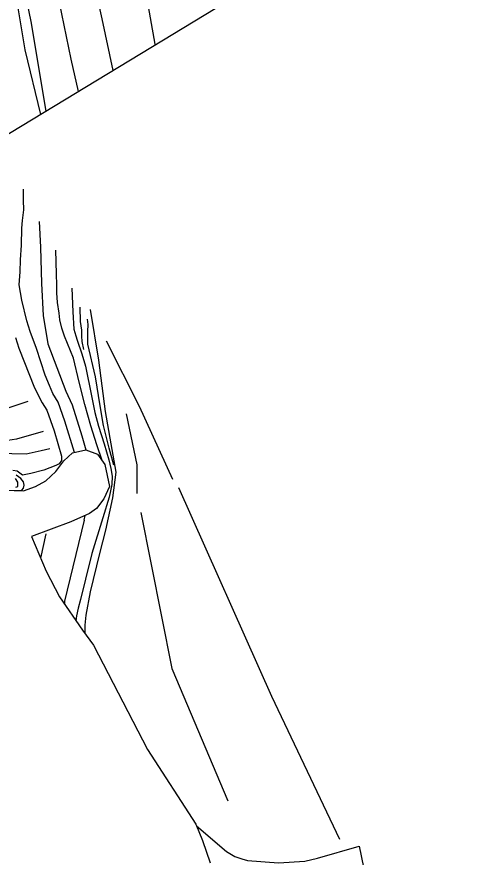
# Model space of a CAD drawing. Extents: x 2316231 to 2323598, y 363169 to 371906.
# Drawn here: x 2321172.8 to 2321321.8, y 363689.2 to 363969.2 of the extents above; entities that cross this region are included whole.
import ezdxf

# ---------------------------------------------------------------- set-up
doc = ezdxf.new("R2010")
doc.units = 0
for name, color, linetype in [('RD_DTM_BkLn1', 7, 'Continuous'), ('RD_DTM_BkLn2', 7, 'Continuous'), ('RD_DTM_Holes', 7, 'Continuous'), ('RD_DTM_TinHull', 7, 'Continuous'), ('RD_EX_Road', 7, 'Continuous')]:
    doc.layers.add(name, color=color, linetype=linetype)

msp = doc.modelspace()

# ---------------------------------------------------------------- linework, layer by layer
at = {"layer": 'RD_DTM_BkLn1'}
for p, q in [((2321195.2, 363801.491), (2321195.541, 363803.042)), ((2321182.489, 363796.95), (2321180.742, 363788.871))]:
    msp.add_line(p, q, dxfattribs=at)
for points in [[(2321167.432, 364069.646), (2321172.931, 364038.011), (2321181.508, 364000.555), (2321190.751, 363955.155), (2321193.296, 363944.332)], [(2321206.081, 364018.689), (2321214.087, 363986.514), (2321218.748, 363960.093), (2321218.872, 363959.842)], [(2321161.034, 364014.535), (2321165.803, 364004.568), (2321171.469, 363982.294), (2321175.512, 363958.169), (2321180.671, 363936.677)], [(2321192.07, 363824.068), (2321188.825, 363834.517), (2321186.572, 363840.818), (2321184.865, 363843.709), (2321183.664, 363846.329), (2321182.308, 363849.767), (2321179.32, 363858.677), (2321177.307, 363864.326), (2321176.205, 363867.926), (2321174.441, 363874.788), (2321173.575, 363879.874), (2321173.893, 363884.213), (2321174.095, 363888.293), (2321174.352, 363893.128), (2321174.476, 363898.781), (2321174.761, 363901.345), (2321175.144, 363904.889), (2321175.095, 363908.113), (2321175.022, 363911.829)], [(2321180.254, 363901.05), (2321180.683, 363892.461), (2321181.028, 363880.356), (2321181.591, 363869.728), (2321183.137, 363860.236), (2321189.132, 363844.532), (2321191.235, 363839.948), (2321194.431, 363829.563), (2321195.784, 363824.933)], [(2321201.207, 363821.389), (2321199.492, 363826.574), (2321197.414, 363832.907), (2321195.461, 363840.077), (2321193.597, 363847.448), (2321191.685, 363855.535), (2321188.699, 363862.799), (2321187.789, 363865.443), (2321187.169, 363868.266), (2321186.968, 363870.461), (2321186.407, 363874.077), (2321186.162, 363877.269), (2321186.111, 363879.765), (2321186.019, 363883.561), (2321185.83, 363891.431)], [(2321191.169, 363878.779), (2321191.523, 363870.959), (2321191.851, 363865.142), (2321192.459, 363862.962), (2321192.935, 363861.466), (2321194.492, 363856.92), (2321195.659, 363852.77), (2321197.681, 363842.935), (2321198.853, 363837.354), (2321200.021, 363832.824), (2321201.915, 363826.991), (2321203.444, 363821.568), (2321204.131, 363818.745), (2321204.598, 363816.157), (2321204.435, 363813.352), (2321203.612, 363809.217), (2321201.485, 363802.249), (2321197.817, 363790.414), (2321195.742, 363781.882), (2321194.057, 363775.081), (2321193.219, 363772.149), (2321192.747, 363769.647), (2321192.508, 363768.019)], [(2321193.78, 363872.435), (2321193.942, 363867.744), (2321194.361, 363864.83), (2321194.334, 363862.8), (2321194.511, 363861.03), (2321195.05, 363858.322)], [(2321205.137, 363819.88), (2321203.589, 363825.451), (2321201.738, 363833.041), (2321200.548, 363839.633), (2321199.032, 363849.264), (2321196.509, 363860.202), (2321196.46, 363864.423), (2321196.563, 363866.682), (2321196.35, 363868.501)], [(2321172.342, 363862.378), (2321173.452, 363858.872), (2321178.663, 363845.629), (2321181.277, 363840.631), (2321182.79, 363838.191), (2321185.207, 363831.323), (2321187.715, 363822.854), (2321187.672, 363821.342), (2321186.884, 363820.328), (2321185.769, 363819.764), (2321181.866, 363818.219), (2321177.497, 363817.042), (2321174.736, 363816.544), (2321172.951, 363817.815), (2321171.478, 363818.091)], [(2321224.763, 363815.029), (2321213.63, 363839.419), (2321202.735, 363861.117)], [(2321151.858, 363832.401), (2321168.558, 363838.53), (2321176.647, 363841.126)], [(2321209.19, 363836.985), (2321212.739, 363819.979), (2321212.734, 363810.386)], [(2321181.635, 363831.008), (2321172.745, 363828.512), (2321168.397, 363827.872), (2321165.193, 363828.181), (2321161.218, 363829.153), (2321158.676, 363829.616), (2321156.19, 363829.481)], [(2321162.75, 363824.146), (2321171.106, 363823.751), (2321175.95, 363823.655), (2321180.936, 363824.74), (2321183.84, 363825.4)], [(2321171.926, 363811.438), (2321173.308, 363811.386), (2321174.497, 363811.561), (2321175.045, 363812.14), (2321175.246, 363813.205), (2321174.996, 363814.255), (2321174.11, 363815.387), (2321172.647, 363816.508)], [(2321172.476, 363812.545), (2321173.141, 363812.758), (2321173.104, 363814.14), (2321172.343, 363815.402)], [(2321280.357, 363695.105), (2321257.767, 363742.808), (2321226.749, 363812.262)], [(2321214.093, 363804.026), (2321224.433, 363752.137), (2321243.061, 363707.982)], [(2321195.2, 363801.491), (2321188.748, 363774.516), (2321188.7, 363773.521)]]:
    msp.add_lwpolyline(points, dxfattribs=at)
at = {"layer": 'RD_DTM_BkLn2'}
for points in [[(2321197.262, 363871.707), (2321200.051, 363854.765), (2321202.295, 363837.681), (2321204.182, 363826.916), (2321205.809, 363817.486), (2321204.737, 363808.963), (2321202.31, 363798.233), (2321200.385, 363790.458), (2321197.26, 363777.68), (2321195.782, 363769.877), (2321195.471, 363766.549), (2321195.461, 363763.809)], [(2321232.697, 363699.635), (2321242.62, 363691.082), (2321245.394, 363689.413), (2321247.732, 363688.645), (2321249.693, 363688.128), (2321259.935, 363687.375), (2321268.779, 363687.856), (2321272.987, 363688.916), (2321286.845, 363692.857), (2321293.467, 363660.534), (2321302.137, 363611.691), (2321321.811, 363622.445)]]:
    msp.add_lwpolyline(points, dxfattribs=at)
at = {"layer": 'RD_DTM_Holes'}
msp.add_lwpolyline([(2321169.296, 363811.454), (2321175.062, 363811.286), (2321179.071, 363812.774), (2321182.458, 363814.608), (2321185.79, 363817.77), (2321188.491, 363821.229), (2321191.333, 363823.897), (2321195.854, 363824.949), (2321199.657, 363823.543), (2321202.135, 363820.1), (2321203.642, 363812.728), (2321201.781, 363808.583), (2321199.339, 363805.366), (2321196.984, 363803.684), (2321190.837, 363800.949), (2321177.66, 363796.023), (2321182.624, 363784.505), (2321186.987, 363775.996), (2321194.711, 363764.836), (2321198.332, 363759.879), (2321216.37, 363725.137), (2321232.46, 363700.206), (2321234.703, 363694.815), (2321237.21, 363687.363)], dxfattribs=at)
at = {"layer": 'RD_DTM_TinHull'}
msp.add_lwpolyline([(2320809.363, 365353.877), (2320991.706, 364942.038), (2321080.196, 364541.654), (2321314.653, 364017.924), (2320828.919, 363723.372), (2320765.1, 363867.546), (2320638.089, 364094.01), (2320532.322, 364258.493), (2320402.792, 364459.125), (2320263.728, 364603.235), (2320177.718, 364755.167), (2319998.644, 364909.111), (2319975.332, 365147.552), (2319890.016, 365354.444)], dxfattribs=at)
at = {"layer": 'RD_EX_Road'}
for points in [[(2321183.454, 364047.734), (2321189.272, 364022.179), (2321201.145, 363968.507), (2321204.763, 363951.286)], [(2321182.575, 363937.831), (2321177.624, 363967.63), (2321173.568, 363987.137), (2321170.125, 364005.344), (2321165.702, 364015.099), (2321163.37, 364017.316), (2321159.17, 364020.324), (2321155.479, 364020.318), (2321149.991, 364018.522), (2321127.826, 364011.899)]]:
    msp.add_lwpolyline(points, dxfattribs=at)

doc.saveas('drawing.dxf')
